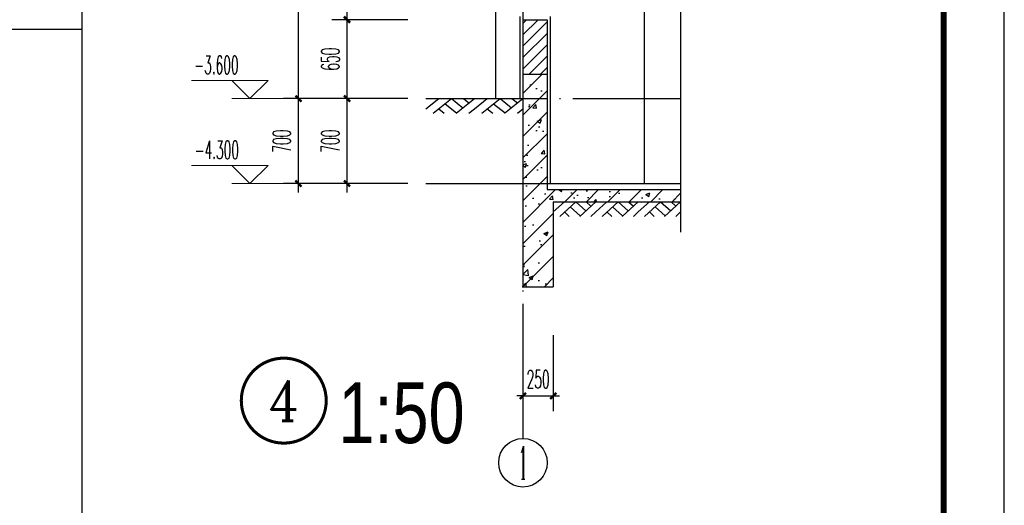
# Model space of a CAD drawing. Extents: x 1779708 to 7299578, y -1121471 to 88434.
# Tile 1031 of 1056: x 7031903 to 7040019, y -980624 to -976623. Entities that reach past the tile are written whole.
import ezdxf
from ezdxf.enums import TextEntityAlignment as Align

# ---------------------------------------------------------------- set-up
doc = ezdxf.new("R2010")
doc.units = 0
doc.header["$LTSCALE"] = 1000
doc.header["$MEASUREMENT"] = 0
doc.linetypes.add('DOTE', pattern=[2.42, 2, -0.2, 0.02, -0.2])
doc.layers.get('0').update_dxf_attribs({"linetype": 'CONTINUOUS'})
doc.layers.get('Defpoints').update_dxf_attribs({"linetype": 'CONTINUOUS'})
for name, color, linetype in [('AXIS', 3, 'CONTINUOUS'), ('AXIS_TEXT', 7, 'CONTINUOUS'), ('DIM_IDEN', 3, 'CONTINUOUS'), ('DIM_SYMB', 3, 'CONTINUOUS'), ('DOTE', 1, 'DOTE'), ('PUB_TAB', 7, 'CONTINUOUS'), ('PUB_TEXT', 7, 'CONTINUOUS'), ('PUB_TITLE', 4, 'CONTINUOUS'), ('WALL', 255, 'CONTINUOUS'), ('可见线', 6, 'CONTINUOUS'), ('填充细线', 8, 'CONTINUOUS'), ('立面中线', 140, 'CONTINUOUS'), ('立面粗线', 30, 'CONTINUOUS'), ('粉刷线', 213, 'CONTINUOUS')]:
    doc.layers.add(name, color=color, linetype=linetype)
doc.layers.add('DIM_ELEV', color=3, linetype='CONTINUOUS', lineweight=13)
doc.styles.add('-仿宋_GB2312', font='txt', dxfattribs={"width": 0.8})
doc.styles.add('_TCH_AXIS', font='COMPLEX', dxfattribs={"bigfont": 'GBCBIG'})
doc.styles.add('_TCH_DIM', font='SIMPLEX.shx', dxfattribs={"width": 0.7, "bigfont": 'GBCBIG.shx'})
doc.styles.add('_TCH_DIM_T3', font='SIMPLEX.shx', dxfattribs={"width": 0.494118, "bigfont": 'GBCBIG.shx'})
doc.styles.add('_TCH_LABEL', font='COMPLEX', dxfattribs={"bigfont": 'GBCBIG'})
doc.styles.add('COMPLEX', font='COMPLEX')
doc.dimstyles.new('_TCH_ARCH&&50', dxfattribs={"dimtxt": 148.75, "dimasz": 50, "dimexe": 125, "dimexo": 150, "dimgap": 63.125, "dimtad": 1, "dimdec": 0, "dimzin": 0, "dimdsep": 46, "dimtxsty": '_TCH_DIM_T3', "dimblk": 'ARCHTICK', "dimcen": 0.09, "dimdle": 75, "dimclrt": 7, "dimazin": 2, "dimtfac": 1, "dimtdec": 0, "dimtix": 1, "dimtmove": 2, "dimatfit": 3, "dimfxl": 250, "dimtolj": 1, "dimtzin": 0, "dimarcsym": 0})

# ---------------------------------------------------------------- blocks, each defined once
blk = doc.blocks.new('A$C3D8761CE')
at = {"layer": 'PUB_TITLE'}
blk.add_lwpolyline([(0, 0), (84100, 0), (84100, 59400), (0, 59400)], close=True, dxfattribs=at)
at = {"layer": 'PUB_TITLE', "const_width": 100}
blk.add_lwpolyline([(2500, 1000), (83100, 1000), (83100, 58400), (2500, 58400)], close=True, dxfattribs=at)
blk = doc.blocks.new('_ArchTick')
at = {"color": 0, "linetype": 'ByBlock', "const_width": 0.4}
blk.add_lwpolyline([(-0.5, -0.5), (0.5, 0.5)], dxfattribs=at)
blk = doc.blocks.new('*D1139')
at = {"layer": 'AXIS', "color": 0, "lineweight": -2, "transparency": 16777216}
for p, q in [((7034201.4, -978048.2), (7034201.4, -977198.2)), ((7035101.4, -977273.2), (7034076.4, -977273.2)), ((7035101.4, -977973.2), (7034076.4, -977973.2))]:
    blk.add_line(p, q, dxfattribs=at)
at = {"layer": 'Defpoints', "color": 0, "transparency": 16777216}
for p in [(7034201.4, -977273.2), (7035251.4, -977273.2), (7035251.4, -977973.2)]:
    blk.add_point(p, dxfattribs=at)
at = {"layer": 'AXIS', "color": 0, "lineweight": -2, "transparency": 16777216, "xscale": 50, "yscale": 50, "zscale": 50}
for p, rotation in [((7034201.4, -977273.2), 90), ((7034201.4, -977973.2), 270)]:
    blk.add_blockref('_ArchTick', p, dxfattribs=dict(at, rotation=rotation))
at = {"layer": 'AXIS', "color": 7, "transparency": 16777216, "insert": (7034063.9, -977623.2), "char_height": 148.75, "attachment_point": 5, "rotation": 90, "style": '_TCH_DIM_T3'}
blk.add_mtext('\\A1;700', dxfattribs=at)
blk = doc.blocks.new('*D1140')
at = {"layer": 'AXIS', "color": 0, "lineweight": -2, "transparency": 16777216}
for p, q in [((7034201.4, -977348.2), (7034201.4, -973598.2)), ((7035101.4, -973673.2), (7034076.4, -973673.2)), ((7035101.4, -977273.2), (7034076.4, -977273.2))]:
    blk.add_line(p, q, dxfattribs=at)
at = {"layer": 'Defpoints', "color": 0, "transparency": 16777216}
for p in [(7034201.4, -973673.2), (7035251.4, -973673.2), (7035251.4, -977273.2)]:
    blk.add_point(p, dxfattribs=at)
at = {"layer": 'AXIS', "color": 0, "lineweight": -2, "transparency": 16777216, "xscale": 50, "yscale": 50, "zscale": 50}
for p, rotation in [((7034201.4, -973673.2), 90), ((7034201.4, -977273.2), 270)]:
    blk.add_blockref('_ArchTick', p, dxfattribs=dict(at, rotation=rotation))
at = {"layer": 'AXIS', "color": 7, "transparency": 16777216, "insert": (7034063.9, -975473.2), "char_height": 148.75, "attachment_point": 5, "rotation": 90, "style": '_TCH_DIM_T3'}
blk.add_mtext('\\A1;3600', dxfattribs=at)
blk = doc.blocks.new('*D1148')
at = {"layer": 'AXIS', "color": 0, "lineweight": -2, "transparency": 16777216}
for p, q in [((7036051.4, -979223.2), (7036051.4, -979848.2)), ((7036301.4, -979223.2), (7036301.4, -979848.2)), ((7036051.4, -979723.2), (7036001.4, -979723.2)), ((7036051.4, -979723.2), (7036301.4, -979723.2)), ((7036301.4, -979723.2), (7036351.4, -979723.2))]:
    blk.add_line(p, q, dxfattribs=at)
at = {"layer": 'Defpoints', "color": 0, "transparency": 16777216}
for p in [(7036051.4, -979073.2), (7036301.4, -979073.2), (7036301.4, -979723.2)]:
    blk.add_point(p, dxfattribs=at)
at = {"layer": 'AXIS', "color": 0, "lineweight": -2, "transparency": 16777216, "xscale": 50, "yscale": 50, "zscale": 50}
blk.add_blockref('_ArchTick', (7036051.4, -979723.2), dxfattribs=at)
at = {"layer": 'AXIS', "color": 0, "lineweight": -2, "transparency": 16777216, "xscale": 50, "yscale": 50, "zscale": 50, "rotation": 180}
blk.add_blockref('_ArchTick', (7036301.4, -979723.2), dxfattribs=at)
at = {"layer": 'AXIS', "color": 7, "transparency": 16777216, "insert": (7036176.4, -979585.7), "char_height": 148.75, "attachment_point": 5, "style": '_TCH_DIM_T3'}
blk.add_mtext('\\A1;250', dxfattribs=at)
blk = doc.blocks.new('_AXISO')
blk.add_circle((0, 0), 0.5)
at = {"layer": 'AXIS_TEXT', "style": 'COMPLEX', "width": 1.041667}
blk.add_attdef('A', text='', height=0.56, dxfattribs=at).set_placement((-0.25, -0.28), (0.25, -0.28), align=Align.FIT)
blk = doc.blocks.new('*D1190')
at = {"layer": 'AXIS', "color": 0, "lineweight": -2, "transparency": 16777216}
for p, q in [((7034601.4, -978048.2), (7034601.4, -977198.2)), ((7035101.4, -977273.2), (7034476.4, -977273.2)), ((7035101.4, -977973.2), (7034476.4, -977973.2))]:
    blk.add_line(p, q, dxfattribs=at)
at = {"layer": 'Defpoints', "color": 0, "transparency": 16777216}
for p in [(7034601.4, -977273.2), (7035251.4, -977273.2), (7035251.4, -977973.2)]:
    blk.add_point(p, dxfattribs=at)
at = {"layer": 'AXIS', "color": 0, "lineweight": -2, "transparency": 16777216, "xscale": 50, "yscale": 50, "zscale": 50}
for p, rotation in [((7034601.4, -977273.2), 90), ((7034601.4, -977973.2), 270)]:
    blk.add_blockref('_ArchTick', p, dxfattribs=dict(at, rotation=rotation))
at = {"layer": 'AXIS', "color": 7, "transparency": 16777216, "insert": (7034463.9, -977623.2), "char_height": 148.75, "attachment_point": 5, "rotation": 90, "style": '_TCH_DIM_T3'}
blk.add_mtext('\\A1;700', dxfattribs=at)
blk = doc.blocks.new('*D1191')
at = {"layer": 'AXIS', "color": 0, "lineweight": -2, "transparency": 16777216}
for p, q in [((7034601.4, -977348.2), (7034601.4, -976548.2)), ((7035101.4, -976623.2), (7034476.4, -976623.2)), ((7035101.4, -977273.2), (7034476.4, -977273.2))]:
    blk.add_line(p, q, dxfattribs=at)
at = {"layer": 'Defpoints', "color": 0, "transparency": 16777216}
for p in [(7034601.4, -976623.2), (7035251.4, -976623.2), (7035251.4, -977273.2)]:
    blk.add_point(p, dxfattribs=at)
at = {"layer": 'AXIS', "color": 0, "lineweight": -2, "transparency": 16777216, "xscale": 50, "yscale": 50, "zscale": 50}
for p, rotation in [((7034601.4, -976623.2), 90), ((7034601.4, -977273.2), 270)]:
    blk.add_blockref('_ArchTick', p, dxfattribs=dict(at, rotation=rotation))
at = {"layer": 'AXIS', "color": 7, "transparency": 16777216, "insert": (7034463.9, -976948.2), "char_height": 148.75, "attachment_point": 5, "rotation": 90, "style": '_TCH_DIM_T3'}
blk.add_mtext('\\A1;650', dxfattribs=at)
blk = doc.blocks.new('*D1192')
at = {"layer": 'AXIS', "color": 0, "lineweight": -2, "transparency": 16777216}
for p, q in [((7034601.4, -976698.2), (7034601.4, -974448.2)), ((7035101.4, -974523.2), (7034476.4, -974523.2)), ((7035101.4, -976623.2), (7034476.4, -976623.2))]:
    blk.add_line(p, q, dxfattribs=at)
at = {"layer": 'Defpoints', "color": 0, "transparency": 16777216}
for p in [(7034601.4, -974523.2), (7035251.4, -974523.2), (7035251.4, -976623.2)]:
    blk.add_point(p, dxfattribs=at)
at = {"layer": 'AXIS', "color": 0, "lineweight": -2, "transparency": 16777216, "xscale": 50, "yscale": 50, "zscale": 50}
for p, rotation in [((7034601.4, -974523.2), 90), ((7034601.4, -976623.2), 270)]:
    blk.add_blockref('_ArchTick', p, dxfattribs=dict(at, rotation=rotation))
at = {"layer": 'AXIS', "color": 7, "transparency": 16777216, "insert": (7034463.9, -975573.2), "char_height": 148.75, "attachment_point": 5, "rotation": 90, "style": '_TCH_DIM_T3'}
blk.add_mtext('\\A1;2100', dxfattribs=at)
blk = doc.blocks.new('$LinePat$素土夯实')
at = {"color": 0}
for p, q in [((0, -210), (210, 0)), ((120, -300), (420, 0)), ((420, 0), (608, -188)), ((495, -300), (795, 0)), ((615, 0), (705, -90)), ((315, -105), (502, -293)), ((210, -210), (300, -300)), ((705, -300), (795, -210))]:
    blk.add_line(p, q, dxfattribs=at)

msp = doc.modelspace()

# ---------------------------------------------------------------- hatches: boundary and pattern name
at = {"layer": '填充细线'}
h = msp.add_hatch(dxfattribs=at)
h.set_pattern_fill('普通砖', color=114, scale=50)
h.set_pattern_definition([(45, (6985.29, -29652.25), (-47.02260095, 47.02260095), [])])
h.paths.add_polyline_path([(7036251.4, -976623.2), (7036051.4, -976623.2), (7036051.4, -977073.2), (7036251.4, -977073.2)])
h = msp.add_hatch(dxfattribs=at)
h.set_pattern_fill('钢筋混凝土', color=114, scale=50)
h.set_pattern_definition([(45, (7036051.39, -978823.25), (-88.388, 88.388), []), (50, (7036051.4, -978823.25), (358.63, -31.376), [37.5, -412.5]), (355, (7036051.4, -978823.25), (-69.376, 376.096), [30, -330]), (100.451, (7036081.28, -978825.86), (289.255, 344.72), [31.87, -350.57]), (46.184, (7036051.4, -978723.25), (533.62, -82.76), [56.25, -618.75]), (96.636, (7036095.86, -978730.14), (467.33, 487.06), [47.8, -525.86]), (351.184, (7036051.4, -978723.25), (467.33, 487.06), [45, -495]), (21, (7036101.4, -978748.25), (298.454, -201.31), [37.5, -412.5]), (326, (7036101.4, -978748.25), (121.66, 362.575), [30, -330]), (71.451, (7036126.26, -978765.02), (420.11, 161.265), [31.87, -350.57]), (37.5, (7036051.39, -978823.25), (6.08, 166.447), [0, -326, 0, -335, 0, -331.25]), (7.5, (7036051.4, -978823.25), (131.535, 197.206), [0, -191, 0, -318.5, 0, -126.25]), (327.5, (7035939.89, -978823.25), (266.911, -11.2774), [0, -125, 0, -390, 0, -517.5]), (317.5, (7035889.9, -978823.25), (291.593, 50.052), [0, -162.5, 0, -259, 0, -367.5])])
h.paths.add_polyline_path([(7036251.4, -977073.2), (7036051.4, -977073.2), (7036051.4, -978823.2), (7036301.4, -978823.2), (7036301.4, -978123.2), (7037351.4, -978123.2), (7037351.4, -978023.2), (7036251.4, -978023.2)])

# ---------------------------------------------------------------- linework, layer by layer
at = {"layer": 'AXIS'}
msp.add_line((7036051.4, -979073.2), (7036051.4, -980073.2), dxfattribs=at)
at = {"layer": 'DIM_ELEV'}
for p, q in [((7033951.4, -977123.2), (7033318.1, -977123.2)), ((7033801.4, -977273.2), (7033651.4, -977123.2)), ((7033801.4, -977273.2), (7033951.4, -977123.2)), ((7034601.4, -977273.2), (7033651.4, -977273.2)), ((7033951.4, -977823.2), (7033318.1, -977823.2)), ((7033801.4, -977973.2), (7033651.4, -977823.2)), ((7033801.4, -977973.2), (7033951.4, -977823.2)), ((7034601.4, -977973.2), (7033651.4, -977973.2))]:
    msp.add_line(p, q, dxfattribs=at)
at = {"layer": 'DIM_IDEN', "const_width": 25}
msp.add_lwpolyline([(7034429.9, -979761.6, 1), (7033729.9, -979761.6, 1)], format="xyb", close=True, dxfattribs=at)
at = {"layer": 'DIM_SYMB'}
msp.add_lwpolyline([(7037351.4, -948123.2), (7037351.4, -963192), (7037456.4, -963230.2), (7037246.4, -963267.2), (7037351.4, -963304.5), (7037351.4, -978373.2)], dxfattribs=at)
at = {"layer": 'DOTE', "linetype": 'DOTE', "ltscale": 0.5}
for p, q in [((7036051.4, -949923.2), (7036051.4, -979073.2)), ((7035251.4, -977273.2), (7037351.4, -977273.2)), ((7035251.4, -977973.2), (7037351.4, -977973.2))]:
    msp.add_line(p, q, dxfattribs=at)
at = {"layer": 'PUB_TAB'}
for p, q in [((7032419.2, -982200.2), (7032419.2, -945400.2)), ((7025219.2, -976700.2), (7032419.2, -976700.2))]:
    msp.add_line(p, q, dxfattribs=at)
at = {"layer": 'WALL'}
for p, q in [((7036051.4, -976623.2), (7036251.4, -976623.2)), ((7036051.4, -976623.2), (7036051.4, -978823.2)), ((7036251.4, -976623.2), (7036251.4, -978023.2)), ((7036051.4, -977073.2), (7036251.4, -977073.2)), ((7036251.4, -978023.2), (7037351.4, -978023.2)), ((7036301.4, -978123.2), (7036301.4, -978823.2)), ((7036301.4, -978123.2), (7037351.4, -978123.2)), ((7036051.4, -978823.2), (7036301.4, -978823.2))]:
    msp.add_line(p, q, dxfattribs=at)
at = {"layer": '立面中线'}
msp.add_line((7037051.4, -973928.2), (7037051.4, -977973.2), dxfattribs=at)
at = {"layer": '立面粗线', "ltscale": 0.5}
msp.add_line((7035251.4, -977273.2), (7036051.4, -977273.2), dxfattribs=at)
at = {"layer": '粉刷线'}
for p, q in [((7035826.4, -970348.2), (7035826.4, -977273.2)), ((7036026.4, -976598.2), (7036026.4, -977273.2)), ((7036276.4, -976598.2), (7036276.4, -977973.2)), ((7036251.4, -977973.2), (7037351.4, -977973.2))]:
    msp.add_line(p, q, dxfattribs=at)

# ---------------------------------------------------------------- block references
at = {"layer": 'AXIS'}
ref = msp.add_blockref('_AXISO', (7036051.4, -980273.2), dxfattribs=dict(at, xscale=400, yscale=400, zscale=400))
ref.add_attrib('A', '1', dxfattribs={"layer": 'AXIS_TEXT', "height": 272.4, "style": '_TCH_AXIS', "width": 0.555556}).set_placement((7036019, -980409.4), (7036083.8, -980409.4), align=Align.FIT)
at = {"layer": '可见线', "xscale": 0.5, "yscale": 0.5, "zscale": 0.5, "rotation": 270}
msp.add_blockref('A$C3D8761CE', (7010319.2, -944150.2), dxfattribs=at)
at = {"layer": '填充细线', "color": 114, "yscale": 0.4, "zscale": 0.4}
for p, xscale, rotation in [((7035251.4, -977273.2), 0.5031446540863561, 1.417397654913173e-10), ((7035651.4, -977273.2), 0.5031446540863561, 1.417397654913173e-10), ((7036301.4, -978123.2), 0.4402515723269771, 1.397546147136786e-10), ((7036651.4, -978123.2), 0.4402515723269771, 1.397546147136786e-10), ((7037001.4, -978123.2), 0.4402515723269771, 1.397546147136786e-10)]:
    msp.add_blockref('$LinePat$素土夯实', p, dxfattribs=dict(at, xscale=xscale, rotation=rotation))

# ---------------------------------------------------------------- texts
at = {"layer": 'PUB_TEXT', "color": 7, "style": '_TCH_DIM', "width": 0.494118}
for s, p in [('-3.600', (7033341.9, -977070.7)), ('-4.300', (7033345.4, -977770.7))]:
    msp.add_text(s, height=148.75, dxfattribs=at).set_placement(p)
at = {"layer": 'PUB_TEXT', "color": 7, "style": '_TCH_LABEL'}
msp.add_text('4', height=334.1, dxfattribs=at).set_placement((7033952.6, -979928.7), (7034207.2, -979928.7), align=Align.FIT)
at = {"layer": 'PUB_TEXT', "style": '-仿宋_GB2312', "width": 0.8}
msp.add_text('1:50', height=500, dxfattribs=at).set_placement((7034529.9, -980111.6))

# ---------------------------------------------------------------- dimensions: what is measured, and where the dimension line sits
at = {"layer": 'AXIS'}
for p1, p2, distance, picture, middle in [((7035251.4, -977273.2), (7035251.4, -973673.2), 1050, '*D1140', (7034063.9, -975473.2)), ((7035251.4, -976623.2), (7035251.4, -974523.2), 650, '*D1192', (7034463.9, -975573.2)), ((7035251.4, -977273.2), (7035251.4, -976623.2), 650, '*D1191', (7034463.9, -976948.2)), ((7035251.4, -977973.2), (7035251.4, -977273.2), 1050, '*D1139', (7034063.9, -977623.2)), ((7035251.4, -977973.2), (7035251.4, -977273.2), 650, '*D1190', (7034463.9, -977623.2)), ((7036051.4, -979073.2), (7036301.4, -979073.2), -650, '*D1148', (7036176.4, -979585.7))]:
    dim = msp.add_aligned_dim(p1=p1, p2=p2, distance=distance, dimstyle='_TCH_ARCH&&50', dxfattribs=at)
    dim.commit()
    dim.dimension.update_dxf_attribs({"geometry": picture, "text_midpoint": middle})

doc.saveas('drawing.dxf')
